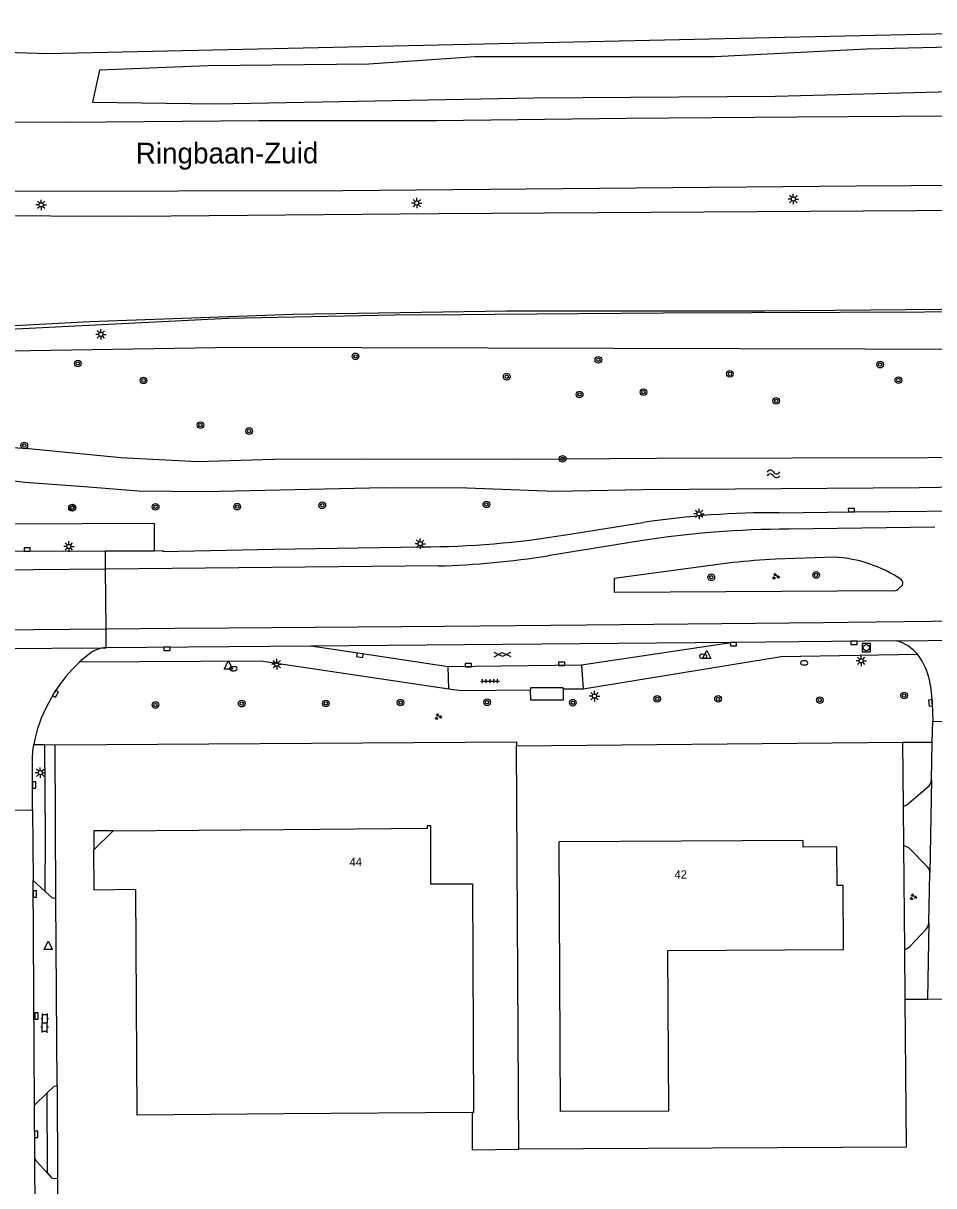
# Model space of a CAD drawing. Extents: x 131000 to 133013, y 393000 to 396501.
# Drawn here: x 132118.8 to 132228.2, y 394920.3 to 395059.9 of the extents above; entities that cross this region are included whole.
import ezdxf

# ---------------------------------------------------------------- set-up
doc = ezdxf.new("R2010")
doc.units = 0
for name, color, linetype in [('gg-afsc-hekwerk', 7, 'Continuous'), ('gg-anno-huisnummerreeks BGT', 7, 'Continuous'), ('gg-anno-openbare ruimte label', 7, 'Continuous'), ('gg-bbg-abri', 7, 'Continuous'), ('gg-bbg-hoofdgebouw', 7, 'Continuous'), ('gg-bbg-onder overbouw', 7, 'Continuous'), ('gg-bbg-pand overbouw', 7, 'Continuous'), ('gg-knt-BGT kruinlijn', 7, 'Continuous'), ('gg-knt-verharding', 7, 'Continuous'), ('gg-knt-verharding nz', 7, 'Continuous'), ('gg-kntw-bovenkant insteek waterloop', 7, 'Continuous'), ('gt-grn-groengrens', 7, 'Continuous'), ('gt-grn-weggrens', 7, 'Continuous'), ('gt-knt-geleideconstructie', 7, 'Continuous'), ('gt-symb-boom', 7, 'Continuous'), ('gt-symb-brandkraan', 7, 'Continuous'), ('gt-symb-gesloten verharding', 7, 'Continuous'), ('gt-symb-groenvak', 7, 'Continuous'), ('gt-symb-klinker verharding', 7, 'Continuous'), ('gt-symb-kolk', 7, 'Continuous'), ('gt-symb-lichtmast', 7, 'Continuous'), ('gt-symb-rioolschacht', 7, 'Continuous'), ('gt-symb-tegel verharding', 7, 'Continuous'), ('gt-symb-waterafsluiter', 7, 'Continuous'), ('gt-symb-watersymbool', 7, 'Continuous')]:
    doc.layers.add(name, color=color, linetype=linetype)

# ---------------------------------------------------------------- blocks, each defined once
blk = doc.blocks.new('gt0-GRVAK')
at = {"layer": 'gt-symb-groenvak'}
for p, q in [((-0.11, 0.19), (-0.23, 0.24)), ((-0.18, 0.15), (0.09, 0.15)), ((-0.09, 0.21), (-0.16, 0.32)), ((-0.05, 0.21), (-0.05, 0.39)), ((0, 0.21), (0.06, 0.32)), ((0.02, 0.19), (0.13, 0.24)), ((0.26, -0.05), (0.2, 0.06)), ((0.31, -0.05), (0.31, 0.13)), ((0.35, -0.05), (0.41, 0.06)), ((-0.24, -0.23), (-0.36, -0.18)), ((-0.32, -0.26), (-0.05, -0.26)), ((-0.23, -0.21), (-0.29, -0.09)), ((-0.18, -0.2), (-0.18, -0.02)), ((-0.14, -0.21), (-0.07, -0.09)), ((-0.12, -0.23), (0, -0.18)), ((0.24, -0.07), (0.12, -0.02)), ((0.17, -0.11), (0.44, -0.11)), ((0.37, -0.07), (0.49, -0.02))]:
    blk.add_line(p, q, dxfattribs=at)
blk = doc.blocks.new('gt0-BOOM')
at = {"layer": 'gt-symb-boom'}
for radius in [0.4, 0.2]:
    blk.add_circle((0, 0), radius, dxfattribs=at)
blk = doc.blocks.new('gt0-KOLK')
at = {"layer": 'gt-symb-kolk'}
blk.add_lwpolyline([(0, 0), (0.37, 0), (0.37, 0.4), (-0.38, 0.4), (-0.38, 0), (0, 0)], dxfattribs=at)
blk = doc.blocks.new('gt0-WA')
at = {"layer": 'gt-symb-watersymbool'}
for centre, start, end in [((-0.32, 0.02), 28.0725, 151.9275), ((0.43, 0.42), 208.0725, 331.9275), ((-0.32, -0.43), 28.0725, 151.9275), ((0.43, -0.03), 208.0725, 331.9275)]:
    blk.add_arc(centre, 0.425, start, end, dxfattribs=at)
blk = doc.blocks.new('gt0-WAFSL')
at = {"layer": 'gt-symb-waterafsluiter'}
for p, q in [((-0.5, -0.33), (0, 0.67)), ((0, 0.67), (0.5, -0.33)), ((0.5, -0.33), (-0.5, -0.33))]:
    blk.add_line(p, q, dxfattribs=at)
blk = doc.blocks.new('gt0-LMAST')
at = {"layer": 'gt-symb-lichtmast'}
for p, q in [((-0.18, 0.17), (-0.45, 0.44)), ((-0.01, 0.25), (-0.01, 0.62)), ((0.17, 0.17), (0.44, 0.44)), ((-0.26, 0), (-0.63, 0)), ((-0.18, -0.18), (-0.45, -0.45)), ((-0.01, -0.25), (-0.01, -0.63)), ((0.44, -0.45), (0.17, -0.18)), ((0.24, 0), (0.62, 0))]:
    blk.add_line(p, q, dxfattribs=at)
blk.add_circle((-0.01, 0), 0.25, dxfattribs=at)
blk = doc.blocks.new('gt0-GESVH1')
at = {"layer": 'gt-symb-gesloten verharding'}
for p, q in [((-0.99, -0.26), (0.01, 0.24)), ((0.01, -0.26), (-0.99, 0.24)), ((0.01, 0.24), (1.01, -0.26)), ((1.01, 0.24), (0.01, -0.26))]:
    blk.add_line(p, q, dxfattribs=at)
blk = doc.blocks.new('gt0-BR')
at = {"layer": 'gt-symb-brandkraan'}
for centre, radius, start, end in [((-0.24, 0), 0.206, 107.5669, 252.4331), ((0.6, -2.66), 3, 106.892, 107.5669), ((0, -0.69), 0.938, 73.108, 106.892), ((-0.6, -2.66), 3, 72.4331, 73.108), ((0.24, 0), 0.206, 287.567, 72.4331), ((0.6, 2.66), 3, 252.4331, 253.108), ((0, 0.69), 0.938, 253.108, 286.8921), ((-0.6, 2.66), 3, 286.8921, 287.567)]:
    blk.add_arc(centre, radius, start, end, dxfattribs=at)
blk = doc.blocks.new('gt0-RS')
at = {"layer": 'gt-symb-rioolschacht'}
blk.add_lwpolyline([(-0.5, -0.5), (0.5, -0.5), (0.5, 0.5), (-0.5, 0.5)], close=True, dxfattribs=at)
blk.add_circle((0, 0), 0.375, dxfattribs=at)
blk = doc.blocks.new('gt0-TEG1')
at = {"layer": 'gt-symb-tegel verharding'}
for p, q in [((-1.12, 0), (1.12, 0)), ((-0.9, -0.25), (-0.9, 0.25)), ((-0.45, -0.25), (-0.45, 0.25)), ((0, -0.25), (0, 0.25)), ((0.45, -0.25), (0.45, 0.25)), ((0.9, -0.25), (0.9, 0.25))]:
    blk.add_line(p, q, dxfattribs=at)
blk = doc.blocks.new('gt0-KL1')
at = {"layer": 'gt-symb-klinker verharding'}
for p, q in [((-1.15, 0.3), (1.15, 0.3)), ((-1, -0.3), (-1, 0.3)), ((-0.5, 0.3), (-0.5, 0.45)), ((0, -0.3), (0, 0.3)), ((0.5, 0.3), (0.5, 0.45)), ((1, -0.3), (1, 0.3)), ((-1.15, -0.3), (1.15, -0.3)), ((-0.5, -0.45), (-0.5, -0.3)), ((0.5, -0.45), (0.5, -0.3))]:
    blk.add_line(p, q, dxfattribs=at)

msp = doc.modelspace()

# ---------------------------------------------------------------- linework, layer by layer
at = {"layer": 'gg-afsc-hekwerk'}
for p, q in [((132122.76, 394954.83), (132122.68, 394973.28)), ((132178.09, 394973.15), (132224.46, 394973.58)), ((132178.35, 394924.69), (132178.09, 394973.15)), ((132224.46, 394973.58), (132224.53, 394965.88)), ((132224.53, 394965.88), (132224.57, 394961.13)), ((132224.57, 394961.13), (132224.68, 394948.66)), ((132224.68, 394948.66), (132224.74, 394942.72))]:
    msp.add_line(p, q, dxfattribs=at)
for points in [[(132122.68, 394973.28), (132178.09, 394973.64), (132178.09, 394973.15)], [(132224.74, 394942.72), (132224.9, 394924.94), (132178.35, 394924.69)], [(132172.76, 394929.09), (132172.76, 394924.63), (132178.35, 394924.69)]]:
    msp.add_lwpolyline(points, dxfattribs=at)
at = {"layer": 'gg-bbg-abri'}
for points in [[(132183.68, 394979.98), (132183.68, 394980.13), (132179.76, 394980.12), (132179.77, 394979.88)], [(132183.68, 394979.98), (132183.69, 394978.63), (132179.79, 394978.62), (132179.77, 394979.88)]]:
    msp.add_lwpolyline(points, dxfattribs=at)
at = {"layer": 'gg-bbg-hoofdgebouw'}
for p, q in [((132129.62, 394962.94), (132150.15, 394963.12)), ((132172.76, 394929.09), (132150.15, 394928.93))]:
    msp.add_line(p, q, dxfattribs=at)
for points in [[(132150.15, 394963.12), (132167.4, 394963.28), (132167.39, 394963.58), (132167.74, 394963.58), (132167.76, 394956.57), (132172.81, 394956.58), (132172.92, 394929.09), (132172.76, 394929.09)], [(132217.36, 394948.65), (132217.32, 394956.37), (132216.58, 394956.37), (132216.56, 394961.01), (132212.52, 394960.99), (132212.51, 394961.76), (132183.21, 394961.63)], [(132217.36, 394948.65), (132196.23, 394948.54), (132196.33, 394929.28), (132183.37, 394929.22), (132183.21, 394961.63)], [(132150.15, 394928.93), (132132.53, 394928.8), (132132.34, 394955.88), (132127.35, 394955.82), (132127.31, 394960.64)]]:
    msp.add_lwpolyline(points, dxfattribs=at)
at = {"layer": 'gg-bbg-onder overbouw'}
msp.add_line((132127.31, 394960.64), (132129.62, 394962.94), dxfattribs=at)
at = {"layer": 'gg-bbg-pand overbouw'}
msp.add_lwpolyline([(132129.62, 394962.94), (132127.3, 394962.93), (132127.31, 394960.64)], dxfattribs=at)
at = {"layer": 'gg-knt-BGT kruinlijn'}
for points in [[(132284.99, 395061.93), (132284.47, 395059.88), (132121.71, 395056.25), (132079.83, 395057.61), (132047.75, 395060.92), (132021.07, 395066.37), (132000, 395072.89)], [(132284.48, 395019.99), (132280.4, 395020.65), (132144.39, 395020.99), (132114.7, 395020.5)]]:
    msp.add_lwpolyline(points, dxfattribs=at)
at = {"layer": 'gg-knt-verharding'}
for p, q in [((132183.95, 394998.49), (132193.3, 394999.98)), ((132117.07, 394996.52), (132128.7, 394996.57)), ((132128.7, 394996.57), (132134.58, 394996.59)), ((132148.89, 394996.79), (132166.69, 394997.06)), ((132216.26, 394995.82), (132209.17, 394995.56)), ((132224.08, 394992.11), (132224.43, 394992.45)), ((132153.36, 394985.14), (132128.8, 394984.93)), ((132223.76, 394985.77), (132204.13, 394985.55)), ((132126.73, 394984.14), (132125.6, 394983.24)), ((132185.9, 394982.82), (132169.89, 394982.62)), ((132121.85, 394978.25), (132122.53, 394979.5)), ((132228.02, 394973.61), (132228.07, 394976.09)), ((132228.07, 394976.09), (132233.14, 394976.2)), ((132227.93, 394969.07), (132228.02, 394973.61)), ((132113.42, 394965.37), (132119.96, 394965.46)), ((132119.96, 394965.46), (132120.01, 394956.97)), ((132120.17, 394929.97), (132120.01, 394956.97)), ((132121.46, 394955.66), (132120.01, 394956.97)), ((132227.6, 394951.87), (132227.73, 394957.9)), ((132122.9, 394932.3), (132122.76, 394954.83)), ((132224.74, 394942.72), (132227.44, 394942.74)), ((132227.44, 394942.74), (132235.03, 394942.78)), ((132122.9, 394932.3), (132122.94, 394921.21)), ((132120.17, 394929.97), (132121.66, 394931.43)), ((132120.21, 394923.58), (132120.17, 394929.97)), ((132120.27, 394913.5), (132120.21, 394923.58)), ((132122.94, 394921.21), (132122.94, 394916.26))]:
    msp.add_line(p, q, dxfattribs=at)
for points in [[(132073.73, 395049.63), (132083.05, 395049.03), (132104.47, 395048.12), (132124.18, 395048.05), (132147.13, 395048.26), (132168.46, 395048.25), (132191.24, 395048.52), (132211.8, 395048.69), (132254.76, 395048.97), (132284.9, 395049.32)], [(132073.07, 395041.3), (132075.66, 395041.1), (132093.78, 395040.16), (132117.69, 395039.76), (132157.22, 395039.84), (132218.88, 395040.43), (132238.64, 395040.53), (132258.55, 395040.71), (132284.76, 395041.03)], [(132072.82, 395038.01), (132093.07, 395037.08), (132112.2, 395036.85), (132131.99, 395036.75), (132168.73, 395037.07), (132226.1, 395037.46), (132246.17, 395037.52), (132284.71, 395037.77)], [(132284.57, 395025.91), (132264.93, 395025.77), (132246.08, 395025.7), (132207.85, 395025.36), (132176.9, 395025.34), (132151.26, 395024.97), (132126.81, 395024.07), (132114.69, 395023.43)], [(132209.62, 395001.15), (132218.32, 395001.26), (132236.46, 395001.4), (132244.01, 395001.41), (132257.84, 395001.67)], [(132134.58, 394996.59), (132134.58, 394999.86), (132117.19, 394999.79), (132114.82, 395000.16)], [(132134.58, 394996.59), (132135.59, 394996.63), (132135.59, 394996.48), (132148.89, 394996.79)], [(132204.08, 394995.16), (132189.8, 394993.23), (132189.83, 394991.61), (132223.38, 394991.79)], [(132169.89, 394982.62), (132159.29, 394984.22), (132153.36, 394985.14)], [(132204.13, 394985.55), (132203.87, 394985.53), (132185.9, 394982.82)], [(132186.1, 394980), (132209.85, 394983.88), (132226.24, 394984.16)], [(132125.6, 394983.24), (132147.38, 394983.37), (132169.95, 394980.01)], [(132169.95, 394980.01), (132171.47, 394979.78), (132179.77, 394979.88)], [(132183.68, 394979.98), (132186.02, 394979.99), (132186.1, 394980)], [(132227.79, 394980.36), (132228.02, 394978.33), (132228.07, 394976.09)], [(132119.96, 394965.46), (132119.93, 394971.68), (132119.99, 394972.5), (132120.11, 394973.32)], [(132224.53, 394965.88), (132224.97, 394966.06), (132227.63, 394968.35), (132227.86, 394968.68), (132227.93, 394969.07)], [(132227.73, 394957.9), (132227.67, 394958.29), (132227.46, 394958.62), (132225.2, 394960.89), (132224.9, 394961.05), (132224.57, 394961.13)], [(132122.76, 394954.83), (132122.34, 394954.86), (132121.46, 394955.66)], [(132224.68, 394948.66), (132225.27, 394949.01), (132227.32, 394951.17), (132227.51, 394951.5), (132227.6, 394951.87)], [(132121.66, 394931.43), (132122.54, 394932.29), (132122.9, 394932.3)], [(132120.21, 394923.58), (132120.38, 394923.32), (132121.72, 394921.85)], [(132121.72, 394921.85), (132122.23, 394921.28), (132122.58, 394921.2), (132122.94, 394921.21)]]:
    msp.add_lwpolyline(points, dxfattribs=at)
for centre, radius, start, end in [((132209.04, 394894.71), 106.44, 89.6876, 98.5016), ((132166.7, 395101.7), 104.64, 269.9915, 279.4896), ((132212.23, 394924.53), 71.09, 92.4677, 96.5844), ((132215.28, 394979.58), 16.27, 56.3333, 86.5533), ((132223.42, 394992.62), 0.835, 267.5786, 322.347), ((132223.88, 394992.69), 0.6, 337.0496, 46.2951), ((132128.91, 394981.52), 3.41, 91.7775, 110.8224), ((132222.28, 394980.77), 5.21, 40.6267, 73.5014), ((132128.91, 394981.52), 3.41, 110.9138, 129.9503), ((132220.07, 394979.43), 7.78, 6.9008, 37.5057), ((132139.16, 394968.95), 19.69, 133.4859, 147.6004), ((132135.05, 394970.81), 15.15, 150.5668, 170.4584)]:
    msp.add_arc(centre, radius, start, end, dxfattribs=at)
at = {"layer": 'gg-knt-verharding nz'}
for p, q in [((132228.33, 394999.41), (132210.78, 394999.18)), ((132192.98, 394997.78), (132181.85, 394995.98)), ((132168.71, 394994.76), (132128.72, 394994.38)), ((132169.43, 394987.54), (132186.44, 394987.7)), ((132186.44, 394987.7), (132214.94, 394987.98)), ((132214.94, 394987.98), (132217.9, 394988)), ((132217.9, 394988), (132246.25, 394988.35)), ((132098.44, 394986.92), (132128.78, 394987.2)), ((132128.78, 394987.2), (132137.02, 394987.28)), ((132137.02, 394987.28), (132143.51, 394987.32)), ((132143.51, 394987.32), (132169.43, 394987.54)), ((132105.15, 394984.74), (132128.8, 394984.93)), ((132204.13, 394985.55), (132153.36, 394985.14)), ((132223.76, 394985.77), (132239.38, 394985.95)), ((132169.95, 394980.01), (132169.89, 394982.62)), ((132185.9, 394982.82), (132186.1, 394980)), ((132227.93, 394969.07), (132227.73, 394957.9)), ((132227.6, 394951.87), (132227.44, 394942.74))]:
    msp.add_line(p, q, dxfattribs=at)
msp.add_lwpolyline([(132128.72, 394994.38), (132055.28, 394993.69), (131968.03, 394992.91)], dxfattribs=at)
for centre, radius, start, end in [((132211.27, 394878.84), 120.34, 90.2357, 98.7419), ((132165.8, 395097.76), 103.04, 271.6196, 278.9627)]:
    msp.add_arc(centre, radius, start, end, dxfattribs=at)
at = {"layer": 'gg-kntw-bovenkant insteek waterloop'}
for points in [[(132114.77, 395009.13), (132119.49, 395008.85), (132130.55, 395007.77), (132139.78, 395007.31), (132148.9, 395007.59), (132159.56, 395007.63), (132177.93, 395007.59), (132194.88, 395007.7), (132260.05, 395007.85)], [(132114.79, 395005.33), (132119.03, 395004.8), (132126.2, 395004.3), (132132.65, 395003.76), (132140.66, 395003.7), (132162.24, 395004.17), (132172.1, 395004.12), (132182.7, 395003.75), (132193.3, 395003.95), (132226.46, 395004.16), (132259.98, 395004.74)]]:
    msp.add_lwpolyline(points, dxfattribs=at)
at = {"layer": 'gt-grn-groengrens'}
for p, q in [((132120.11, 394973.32), (132121.42, 394973.3)), ((132121.42, 394973.3), (132122.68, 394973.28)), ((132224.46, 394973.58), (132228.02, 394973.61)), ((132121.66, 394931.43), (132121.72, 394921.85))]:
    msp.add_line(p, q, dxfattribs=at)
for points in [[(132127.99, 395054.29), (132127.15, 395050.45), (132141.91, 395050.27), (132180.2, 395050.99), (132209.18, 395051.18), (132236.35, 395051.91), (132236.71, 395054.28), (132235.25, 395057.19), (132220.12, 395056.83), (132201.89, 395055.92), (132173.09, 395055.92), (132160.33, 395055.01), (132141, 395054.82), (132127.99, 395054.29)], [(132121.46, 394955.66), (132121.5, 394962.22), (132121.42, 394973.3)]]:
    msp.add_lwpolyline(points, dxfattribs=at)
at = {"layer": 'gt-grn-weggrens'}
for p, q in [((132128.72, 394994.38), (132128.7, 394996.57)), ((132128.78, 394987.2), (132128.72, 394994.38)), ((132128.8, 394984.93), (132128.78, 394987.2))]:
    msp.add_line(p, q, dxfattribs=at)
at = {"layer": 'gt-knt-geleideconstructie'}
for points in [[(132171.51, 395024.95), (132175.42, 395025), (132195.73, 395025.15), (132216.94, 395025.22), (132237.25, 395025.32), (132259.32, 395025.43), (132280.49, 395025.53), (132308.66, 395025.7)], [(132032.9, 395022.74), (132055.71, 395021.73), (132075.65, 395021.41), (132091.61, 395021.93), (132143.44, 395024.52), (132163.44, 395024.91), (132171.51, 395024.95)]]:
    msp.add_lwpolyline(points, dxfattribs=at)

# ---------------------------------------------------------------- block references
at = {"layer": 'gt-symb-boom'}
for p in [(132158.75, 395019.93), (132187.91, 395019.52), (132125.38, 395019.08), (132221.75, 395018.94), (132133.28, 395017.03), (132176.9, 395017.49), (132203.71, 395017.83), (132223.95, 395017.07), (132185.66, 395015.36), (132193.33, 395015.64), (132209.28, 395014.58), (132140.12, 395011.67), (132145.96, 395010.96), (132118.96, 395009.22), (132183.62, 395007.63), (132124.69, 395001.74), (132124.73, 395001.76), (132134.73, 395001.86), (132144.53, 395001.88), (132154.75, 395002.04), (132174.46, 395002.14), (132201.48, 394993.39), (132214.07, 394993.67), (132224.63, 394979.19), (132134.71, 394978.05), (132145.07, 394978.22), (132155.18, 394978.24), (132164.15, 394978.35), (132174.55, 394978.38), (132184.85, 394978.33), (132194.98, 394978.8), (132202.29, 394978.79), (132214.51, 394978.64)]:
    msp.add_blockref('gt0-BOOM', p, dxfattribs=at)
at = {"layer": 'gt-symb-brandkraan'}
msp.add_blockref('gt0-BR', (132200.49, 394983.9), dxfattribs=at)
for p, rotation in [((132144.07, 394982.41), 2.3501595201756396), ((132212.64, 394983.11), 177.87890360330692)]:
    msp.add_blockref('gt0-BR', p, dxfattribs=dict(at, rotation=rotation))
at = {"layer": 'gt-symb-gesloten verharding', "rotation": 0.6875163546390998}
msp.add_blockref('gt0-GESVH1', (132176.37, 394984.12), dxfattribs=at)
at = {"layer": 'gt-symb-groenvak'}
for p in [(132209.2, 394993.49), (132168.67, 394976.65), (132225.72, 394954.99)]:
    msp.add_blockref('gt0-GRVAK', p, dxfattribs=at)
at = {"layer": 'gt-symb-klinker verharding', "rotation": 88.96878733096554}
msp.add_blockref('gt0-KL1', (132121.41, 394939.85), dxfattribs=at)
at = {"layer": 'gt-symb-kolk'}
for p, rotation in [((132218.32, 395001.26), 0.7448031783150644), ((132119.31, 394996.53), 0.22918189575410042), ((132136.1, 394984.99), -179.48435190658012), ((132204.13, 394985.55), -179.36977184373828), ((132218.61, 394985.71), -179.36977184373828), ((132159.29, 394984.22), 171.43241009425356), ((132172.29, 394982.65), 0.6778339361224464), ((132183.5, 394982.79), 0.6778339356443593), ((132122.53, 394979.5), -118.30852047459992), ((132228.02, 394978.33), 96.42874774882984), ((132119.95, 394968.43), -89.4843519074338), ((132120.42, 394955.37), 90.40106390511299), ((132120.22, 394940.69), -88.73969615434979), ((132120.6, 394926.48), 90.40106390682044)]:
    msp.add_blockref('gt0-KOLK', p, dxfattribs=dict(at, rotation=rotation))
at = {"layer": 'gt-symb-lichtmast'}
for p in [(132211.34, 395038.83), (132120.99, 395038.12), (132166.1, 395038.35), (132128.17, 395022.57), (132200.01, 395001.01), (132124.32, 394997.1), (132166.52, 394997.43), (132149.29, 394982.96), (132219.49, 394983.36), (132187.45, 394979.12), (132120.89, 394969.92)]:
    msp.add_blockref('gt0-LMAST', p, dxfattribs=at)
at = {"layer": 'gt-symb-rioolschacht', "rotation": -179.71352348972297}
msp.add_blockref('gt0-RS', (132220.09, 394984.93), dxfattribs=at)
at = {"layer": 'gt-symb-tegel verharding'}
msp.add_blockref('gt0-TEG1', (132174.9, 394980.91), dxfattribs=at)
at = {"layer": 'gt-symb-waterafsluiter'}
for p in [(132200.93, 394983.95), (132143.47, 394982.69), (132121.83, 394949)]:
    msp.add_blockref('gt0-WAFSL', p, dxfattribs=at)
at = {"layer": 'gt-symb-watersymbool', "rotation": 0.11459140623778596}
msp.add_blockref('gt0-WA', (132208.9, 395005.82), dxfattribs=at)

# ---------------------------------------------------------------- texts
at = {"layer": 'gg-anno-huisnummerreeks BGT'}
for s, rotation, p in [('44', 0.5, (132158.03, 394958.7)), ('42', 0.3, (132197.06, 394957.19))]:
    msp.add_text(s, height=1, rotation=rotation, dxfattribs=at).set_placement(p)
at = {"layer": 'gg-anno-openbare ruimte label'}
msp.add_text('Ringbaan-Zuid', height=2.5, rotation=0.1, dxfattribs=at).set_placement((132132.35, 395043.08))

doc.saveas('drawing.dxf')
